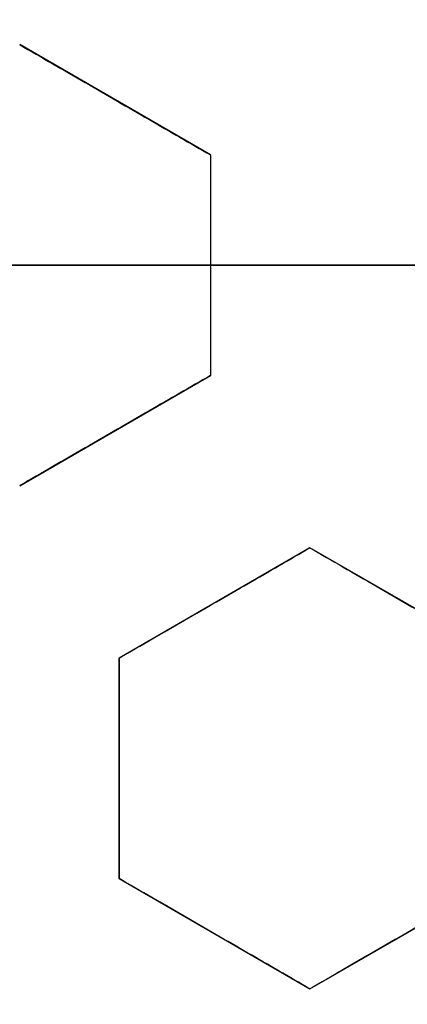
# Model space of a CAD drawing. Header units: centimetres. Extents: x -10 to 8.9, y -34.1 to -8.
# Tile 303 of 656: x -6.915 to -6.8662, y -33.2979 to -33.1742. Entities that reach past the tile are written whole.
import ezdxf

# ---------------------------------------------------------------- set-up
doc = ezdxf.new("R2010")
doc.units = ezdxf.units.CM
doc.layers.add('Default', color=7, linetype='Continuous', true_color=0x000000)

msp = doc.modelspace()

# ---------------------------------------------------------------- linework, layer by layer
at = {"layer": 'Default'}
for p, q in [((-6.890999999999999, -33.19114359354, 0.2230641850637), (-6.914999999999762, -33.17728718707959, 0.2230641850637)), ((-6.902999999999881, -33.18421539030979, 0.1964796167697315), (-6.902999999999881, -33.18421539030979, 0.2496885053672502)), ((-6.891, -33.19114359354, 0.2276230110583), (-6.891, -33.21885640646, 0.2276230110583)), ((-7.012, -33.205, 0.1625), (-6.743762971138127, -33.205, 0.1625)), ((-6.891, -33.205, 0.2010697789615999), (-6.891, -33.205, 0.2542786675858)), ((-6.915000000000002, -33.23271281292, 0.2230641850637), (-6.891000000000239, -33.21885640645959, 0.2230641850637)), ((-6.90300000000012, -33.22578460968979, 0.1964796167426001), (-6.90300000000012, -33.22578460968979, 0.249688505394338)), ((-6.878499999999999, -33.24050704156, 0.2268820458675), (-6.902499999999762, -33.25436344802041, 0.2268820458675)), ((-6.8545, -33.25436344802, 0.2355198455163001), (-6.878499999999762, -33.24050704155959, 0.2355198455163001)), ((-6.89049999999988, -33.24743524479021, 0.2002930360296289), (-6.89049999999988, -33.24743524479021, 0.2535019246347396)), ((-6.86649999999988, -33.24743524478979, 0.208956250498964), (-6.86649999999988, -33.24743524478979, 0.2621651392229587)), ((-6.902500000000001, -33.25436344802, 0.2213469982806), (-6.902500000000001, -33.28207626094, 0.2213469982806)), ((-6.902500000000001, -33.26821985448, 0.248045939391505), (-6.902500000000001, -33.26821985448, 0.1948370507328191)), ((-6.902500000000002, -33.28207626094, 0.22409247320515), (-6.878500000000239, -33.29593266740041, 0.22409247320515)), ((-6.878500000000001, -33.2959326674, 0.2325956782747), (-6.854500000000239, -33.28207626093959, 0.2325956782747)), ((-6.89050000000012, -33.28900446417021, 0.1975358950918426), (-6.89050000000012, -33.28900446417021, 0.2507447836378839)), ((-6.86650000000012, -33.28900446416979, 0.2059985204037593), (-6.86650000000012, -33.28900446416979, 0.2592074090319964))]:
    msp.add_line(p, q, dxfattribs=at)
for centre, radius, start, end in [((-6.550000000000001, -33.20500000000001, -0.845), 0.8250000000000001, 0, 180), ((-6.550000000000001, -33.20500000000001, -0.8325), 0.8249999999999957, 0, 180), ((-6.550000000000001, -33.20500000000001, -0.87), 0.8, 0, 180), ((-6.550000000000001, -33.20500000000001, -0.87), 0.7825000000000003, 0, 180), ((-6.550000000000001, -33.20500000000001, -0.9800000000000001), 0.7575000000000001, 0, 180), ((-6.550000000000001, -33.20500000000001, -0.9375), 0.7574999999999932, 0, 180), ((-6.550000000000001, -33.20500000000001, -0.53), 0.75, 0, 180), ((-6.550000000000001, -33.20500000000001, -0.1612499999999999), 0.75, 105.2299037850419, 180), ((-6.550000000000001, -33.20500000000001, 0.1625), 0.6775000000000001, 0, 180), ((-6.550000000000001, -33.20500000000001, 0.18125), 0.6724999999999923, 0, 180), ((-6.550000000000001, -33.20500000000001, -1.21), 0.67, 0, 180), ((-6.550000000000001, -33.20500000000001, -1.24), 0.6400000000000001, 0, 180), ((-6.549999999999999, -33.20500000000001, 0.2), 0.6367740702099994, 0, 180), ((-6.550000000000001, -33.20500000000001, 0.1625), 0.6231698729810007, 0, 180), ((-6.550000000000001, -33.20500000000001, 0.17875), 0.6074999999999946, 0, 180), ((-6.550000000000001, -33.20500000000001, -1.230490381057), 0.6074999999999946, 0, 180), ((-6.550000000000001, -33.20500000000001, 0.195), 0.55, 0, 180), ((-6.550000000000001, -33.20500000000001, 0.1782088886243), 0.55, 0, 180), ((-6.550000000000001, -33.20500000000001, -0.845), 0.8250000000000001, 180, 0), ((-6.550000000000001, -33.20500000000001, -0.8325), 0.8250000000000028, 180, 0), ((-6.550000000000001, -33.20500000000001, -0.87), 0.8, 180, 0), ((-6.550000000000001, -33.20500000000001, -0.9800000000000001), 0.7575000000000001, 180, 0), ((-6.550000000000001, -33.20500000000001, -0.9375), 0.7575000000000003, 180, 0), ((-6.550000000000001, -33.20500000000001, -0.1612499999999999), 0.75, 180, 243.1918899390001), ((-6.550000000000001, -33.20500000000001, 0.1625), 0.6775000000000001, 180, 0), ((-6.550000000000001, -33.20500000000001, 0.18125), 0.6724999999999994, 180, 0), ((-6.550000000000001, -33.20500000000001, -1.21), 0.67, 180, 0), ((-6.550000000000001, -33.20500000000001, -1.24), 0.6400000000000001, 180, 0), ((-6.550000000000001, -33.20500000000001, 0.2), 0.6367740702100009, 180, 0), ((-6.550000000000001, -33.20500000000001, 0.1625), 0.6231698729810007, 180, 0), ((-6.550000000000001, -33.20500000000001, 0.17875), 0.6075000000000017, 180, 0), ((-6.550000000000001, -33.20500000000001, -1.230490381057), 0.6075000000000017, 180, 0), ((-6.550000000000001, -33.20500000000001, 0.1782088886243), 0.55, 180, 0), ((-6.550000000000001, -33.20500000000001, 0.195), 0.55, 180, 0)]:
    msp.add_arc(centre, radius, start, end, dxfattribs=at)
at = {"layer": 'Default', "extrusion": (0, 0, -1)}
for centre, radius, start, end in [((6.550000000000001, -33.20500000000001, 0.82), 0.8250000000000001, 0, 180), ((6.550000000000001, -33.20500000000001, 1.03), 0.82, 0, 180), ((6.550000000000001, -33.20500000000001, 1.005), 0.795, 0, 180), ((6.550000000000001, -33.20500000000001, 1.005), 0.7825000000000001, 0, 180), ((6.550000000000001, -33.20500000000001, 0.5348786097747), 0.7584500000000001, 0, 90), ((6.550000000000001, -33.20500000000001, 0.895), 0.7575000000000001, 0, 180), ((6.550000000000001, -33.20500000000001, -0.2075), 0.75, 0, 180), ((6.550000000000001, -33.20500000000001, -0.2075), 0.7025000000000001, 0, 180), ((6.550000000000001, -33.20500000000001, -0.1825), 0.6775000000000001, 0, 180), ((6.550000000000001, -33.20500000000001, -0.1725), 0.6774999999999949, 0, 180), ((6.550000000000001, -33.20500000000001, -0.2), 0.6725, 0, 180), ((6.550000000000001, -33.20500000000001, -0.1625), 0.6725, 0, 180), ((6.550000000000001, -33.20500000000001, -0.2), 0.6367740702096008, 0, 180), ((6.550000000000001, -33.20500000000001, -0.1809807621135), 0.6125, 0, 180), ((6.550000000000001, -33.20500000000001, -0.195), 0.6075000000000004, 0, 180), ((6.550000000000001, -33.20500000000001, -0.1625), 0.6075, 0, 180), ((6.550000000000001, -33.20500000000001, 1.24), 0.6075, 0, 180), ((6.550000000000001, -33.20500000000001, 1.220980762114), 0.6075, 0, 180), ((6.550000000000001, -33.20500000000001, -0.18660444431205), 0.5499999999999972, 0, 180), ((6.550000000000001, -33.20500000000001, 0.82), 0.8250000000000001, 180, 0), ((6.550000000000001, -33.20500000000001, 1.03), 0.82, 180, 0), ((6.550000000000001, -33.20500000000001, 1.005), 0.7950000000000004, 180, 0), ((6.550000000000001, -33.20500000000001, 0.87), 0.7825000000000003, 180, 0), ((6.550000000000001, -33.20500000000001, 1.005), 0.7825000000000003, 180, 0), ((6.550000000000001, -33.20500000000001, 0.895), 0.7575000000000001, 180, 0), ((6.550000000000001, -33.20500000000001, 0.53), 0.75, 180, 0), ((6.550000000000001, -33.20500000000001, -0.2075), 0.75, 180, 0), ((6.550000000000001, -33.20500000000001, -0.2075), 0.7025000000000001, 180, 0), ((6.550000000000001, -33.20500000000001, -0.1825), 0.6775000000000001, 180, 0), ((6.550000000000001, -33.20500000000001, -0.1725), 0.677500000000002, 180, 0), ((6.550000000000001, -33.20500000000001, -0.1625), 0.6724999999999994, 180, 0), ((6.550000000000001, -33.20500000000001, -0.2), 0.6724999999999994, 180, 0), ((6.550000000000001, -33.20500000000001, -0.2), 0.6367740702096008, 180, 0), ((6.550000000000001, -33.20500000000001, -0.1809807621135), 0.6125, 180, 0), ((6.550000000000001, -33.20500000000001, -0.1625), 0.6075000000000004, 180, 0), ((6.550000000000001, -33.20500000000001, -0.195), 0.6075000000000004, 180, 0), ((6.550000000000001, -33.20500000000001, 1.220980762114), 0.6075, 180, 0), ((6.550000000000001, -33.20500000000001, 1.24), 0.6075000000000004, 180, 0), ((6.550000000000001, -33.20500000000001, -0.18660444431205), 0.5500000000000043, 180, 0)]:
    msp.add_arc(centre, radius, start, end, dxfattribs=at)
at = {"layer": 'Default', "extrusion": (1.442934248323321e-05, 0, 0.999999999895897)}
msp.add_arc((-6.54999489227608, -33.20500000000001, -0.5349840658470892), 0.7584473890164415, 180, 251.9723281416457, dxfattribs=at)
at = {"layer": 'Default', "extrusion": (0, -1, 0)}
msp.add_arc((-6.550000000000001, -2.31, 33.20500000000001), 1.215, 104.7216537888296, 108.9374134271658, dxfattribs=at)
at = {"layer": 'Default'}
for points, knots in [([(-6.550000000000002, -32.446549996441, -0.5799126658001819), (-6.550047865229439, -32.44654999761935, -0.5799116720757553), (-6.571006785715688, -32.44655250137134, -0.5794765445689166), (-6.612872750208, -32.44829633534, -0.5786057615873), (-6.674918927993, -32.45603721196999, -0.5772854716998), (-6.73625711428, -32.46888455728, -0.5759548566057), (-6.79640070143, -32.48677663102, -0.5746227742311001), (-6.854860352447, -32.50957309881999, -0.5732963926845), (-6.911248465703, -32.5371245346, -0.5719987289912), (-6.965137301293, -32.56921940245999, -0.5706876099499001), (-7.016181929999, -32.6056398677, -0.5693725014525), (-7.064129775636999, -32.64622118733, -0.5680666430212), (-7.108588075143, -32.69066545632, -0.5667649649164), (-7.149145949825, -32.73854385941, -0.5654509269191), (-7.185618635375, -32.78961014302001, -0.5641201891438), (-7.217795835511, -32.84359440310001, -0.5627855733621), (-7.245390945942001, -32.90006619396, -0.561453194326), (-7.268139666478, -32.95834975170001, -0.5601422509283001), (-7.286110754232, -33.0187205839, -0.5588404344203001), (-7.298931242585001, -33.07989040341, -0.5575308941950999), (-7.306716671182, -33.142206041, -0.5562150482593), (-7.308450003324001, -33.18405507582, -0.5553479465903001), (-7.308450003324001, -33.20499956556, -0.5549157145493)], [11.92488913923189, 11.92488913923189, 11.92488913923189, 11.92488913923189, 11.92632594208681, 12.55402730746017, 13.18172867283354, 13.8094300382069, 14.43713140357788, 15.06483276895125, 15.69253413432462, 16.32023549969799, 16.94793686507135, 17.57563823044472, 18.2033395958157, 18.83104096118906, 19.45874232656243, 20.0864436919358, 20.71414505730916, 21.34184642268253, 21.96954778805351, 22.59724915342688, 23.22495051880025, 23.85265188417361, 23.85265188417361, 23.85265188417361, 23.85265188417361]), ([(-7.25390305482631, -33.56840902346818, -0.8199977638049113), (-7.239970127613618, -33.59537958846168, -0.8193732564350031), (-7.197884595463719, -33.66655691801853, -0.8176865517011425), (-7.113620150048, -33.76862670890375, -0.81511924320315), (-6.994860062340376, -33.866663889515, -0.8121318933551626), (-6.8551972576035, -33.941825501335, -0.8088691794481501), (-6.7032925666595, -33.98743246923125, -0.8056064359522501), (-6.549994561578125, -34.002084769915, -0.8026191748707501), (-6.3966967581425, -33.98743035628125, -0.7996319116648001), (-6.2447926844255, -33.94182142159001, -0.7963691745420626), (-6.105130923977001, -33.86665750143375, -0.7931064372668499), (-5.986372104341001, -33.768620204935, -0.7901191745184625), (-5.888336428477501, -33.64986004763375, -0.78713191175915), (-5.813174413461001, -33.510197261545, -0.7838691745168), (-5.7675675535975, -33.358292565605, -0.7806064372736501), (-5.757116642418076, -33.24895133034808, -0.7784757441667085), (-5.757895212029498, -33.19070947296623, -0.7773408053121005), (-5.758086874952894, -33.18356754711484, -0.7772014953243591)], [9.214509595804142, 9.214509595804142, 9.214509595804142, 9.214509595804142, 10.15353266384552, 11.77663579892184, 13.3997389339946, 15.02284206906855, 16.64594520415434, 18.26904833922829, 19.89215147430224, 21.5152546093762, 23.13835774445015, 24.7614608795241, 26.38456401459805, 28.00766714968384, 29.63077028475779, 31.25387341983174, 31.48074763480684, 31.48074763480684, 31.48074763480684, 31.48074763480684]), ([(-7.106978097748, -33.74388811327, -0.7599999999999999), (-7.092222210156, -33.75913934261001, -0.7595840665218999), (-7.061456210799, -33.78842967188, -0.7587546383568), (-7.011855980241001, -33.8284314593, -0.7574640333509), (-6.959138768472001, -33.86422929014, -0.7561495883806), (-6.903661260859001, -33.8955805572, -0.7548164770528), (-6.845798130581, -33.92227348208, -0.7534746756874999), (-6.785940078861, -33.94412789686, -0.7521330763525), (-6.724491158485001, -33.96099638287, -0.7508004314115), (-6.661867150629, -33.97276520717, -0.7494871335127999), (-6.598488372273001, -33.97935553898, -0.7481967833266), (-6.534783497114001, -33.98072302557, -0.7469575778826), (-6.471175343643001, -33.97685787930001, -0.7456906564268), (-6.408099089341, -33.96778569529, -0.7443887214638), (-6.345979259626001, -33.95356760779, -0.7430648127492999), (-6.285235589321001, -33.93429948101, -0.7417267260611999), (-6.226278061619, -33.91011135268, -0.7403838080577), (-6.169504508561, -33.88116649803, -0.7390450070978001), (-6.115297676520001, -33.84765987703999, -0.7377194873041), (-6.064025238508, -33.80981942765, -0.7364157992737), (-6.01602695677, -33.76789486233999, -0.7351442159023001), (-5.971638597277, -33.72218061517, -0.7339075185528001), (-5.931146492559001, -33.67297253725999, -0.7326198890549), (-5.89482990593, -33.62060801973, -0.7313083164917), (-5.862932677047, -33.56543920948, -0.7299767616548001), (-5.835670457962, -33.50783861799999, -0.7286354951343), (-5.813227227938, -33.44819500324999, -0.7272933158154), (-5.795754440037, -33.38691081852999, -0.7259590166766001), (-5.783370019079, -33.32440000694, -0.7246429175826), (-5.776444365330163, -33.26360356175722, -0.7234004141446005), (-5.775000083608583, -33.22369004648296, -0.7226183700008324), (-5.77500001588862, -33.20499999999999, -0.7222512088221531)], [-30.59397759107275, -30.59397759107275, -30.59397759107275, -30.59397759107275, -29.95660305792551, -29.31922852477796, -28.68185399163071, -28.04447945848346, -27.40710492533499, -26.76973039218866, -26.13235585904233, -25.49498132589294, -24.85760679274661, -24.22023225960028, -23.5828577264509, -22.94548319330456, -22.30810866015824, -21.67073412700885, -21.03335959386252, -20.39598506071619, -19.7586105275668, -19.12123599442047, -18.48386146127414, -17.84648692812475, -17.20911239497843, -16.57173786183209, -15.93436332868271, -15.29698879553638, -14.65961426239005, -14.02223972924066, -13.38486519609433, -12.747490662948, -12.18619863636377, -12.18619863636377, -12.18619863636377, -12.18619863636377])]:
    msp.add_open_spline(points, degree=3, knots=knots, dxfattribs=at)
for points, degree in [([(-6.915000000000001, -33.17728718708, 0.1919521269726), (-6.912204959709, -33.17890090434, 0.1930109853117), (-6.906700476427, -33.18207891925, 0.1950904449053), (-6.898704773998, -33.1866952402, 0.1980936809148), (-6.893540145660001, -33.18967703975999, 0.2000219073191), (-6.891, -33.19114359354, 0.2009673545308)], 3), ([(-6.915000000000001, -33.17728718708, 0.2451610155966), (-6.912206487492, -33.17890002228, 0.2462192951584), (-6.906704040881, -33.18207686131, 0.2482979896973), (-6.898708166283, -33.18669328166, 0.2513013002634), (-6.893541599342, -33.18967620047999, 0.2532302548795), (-6.891, -33.19114359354, 0.2541762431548)], 3), ([(-6.891, -33.19114359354, 0.2541762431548), (-6.891, -33.19114359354, 0.2275717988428), (-6.891, -33.19114359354, 0.2009673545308)], 2), ([(-6.891, -33.19114359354, 0.2009673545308), (-6.891, -33.19268288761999, 0.2009901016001), (-6.891, -33.19576168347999, 0.2010280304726), (-6.891, -33.20038078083, 0.2010621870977), (-6.891, -33.20346022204, 0.2010697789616), (-6.891, -33.20500000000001, 0.2010697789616)], 3), ([(-6.891, -33.19114359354, 0.2541762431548), (-6.891, -33.1926828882, 0.2541989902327), (-6.891, -33.19576168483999, 0.2542369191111), (-6.891, -33.20038078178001, 0.2542710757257), (-6.891, -33.20346022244, 0.2542786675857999), (-6.891, -33.20500000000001, 0.2542786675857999)], 3), ([(-7.308450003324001, -33.20499956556, -0.5549157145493), (-7.308450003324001, -33.22490475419, -0.5544997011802), (-7.306880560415, -33.26469775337, -0.553665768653), (-7.299863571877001, -33.32389414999, -0.5524131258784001), (-7.288206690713, -33.38244357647, -0.5511466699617), (-7.271977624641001, -33.43990285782, -0.549878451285), (-7.251351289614, -33.49574009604, -0.5486153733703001), (-7.226440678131, -33.54976087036, -0.547370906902), (-7.197224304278, -33.60190734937, -0.5461333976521), (-7.164090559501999, -33.65145511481, -0.5448796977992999), (-7.127153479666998, -33.6982810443, -0.543635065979), (-7.086621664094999, -33.74209673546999, -0.5423988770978), (-7.042751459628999, -33.78260143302, -0.5411577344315), (-6.996098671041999, -33.81934273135, -0.5399058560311), (-6.946655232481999, -33.85237155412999, -0.5386425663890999), (-6.894703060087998, -33.88147155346, -0.537379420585), (-6.840537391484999, -33.90643018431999, -0.5361156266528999), (-6.803586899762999, -33.92007981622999, -0.5352955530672), (-6.784724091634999, -33.92621305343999, -0.5348861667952)], 3), ([(-6.891, -33.20500000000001, 0.2542786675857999), (-6.8785, -33.20500000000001, 0.25882829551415), (-6.866, -33.20500000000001, 0.2633779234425)], 2), ([(-6.866, -33.20500000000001, 0.2101690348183), (-6.8785, -33.20500000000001, 0.20561940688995), (-6.891, -33.20500000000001, 0.2010697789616)], 2), ([(-6.891, -33.20500000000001, 0.2010697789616), (-6.891, -33.20653977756, 0.2010697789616), (-6.891, -33.20961921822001, 0.2010621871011), (-6.891, -33.21423831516, 0.2010280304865), (-6.891, -33.21731711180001, 0.2009901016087), (-6.891, -33.21885640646, 0.2009673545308)], 3), ([(-6.891, -33.20500000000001, 0.2542786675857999), (-6.891, -33.20653977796, 0.2542786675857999), (-6.891, -33.20961921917, 0.2542710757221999), (-6.891, -33.21423831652, 0.2542369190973), (-6.891, -33.21731711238, 0.2541989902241), (-6.891, -33.21885640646, 0.2541762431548)], 3), ([(-6.891, -33.21885640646, 0.2009673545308), (-6.893541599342, -33.22032379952, 0.2000213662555), (-6.898708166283, -33.22330671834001, 0.1980924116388), (-6.90670404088, -33.22792313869, 0.1950891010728), (-6.912206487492, -33.23109997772, 0.1930104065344), (-6.915000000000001, -33.23271281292, 0.1919521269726)], 3), ([(-6.891, -33.21885640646, 0.2541762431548), (-6.893540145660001, -33.22032296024, 0.2532307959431), (-6.898704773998, -33.2233047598, 0.2513025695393), (-6.906700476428, -33.22792108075, 0.2482993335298), (-6.912204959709, -33.23109909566, 0.2462198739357), (-6.915000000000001, -33.23271281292, 0.2451610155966)], 3), ([(-6.891, -33.21885640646, 0.2541762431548), (-6.891, -33.21885640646, 0.2275717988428), (-6.891, -33.21885640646, 0.2009673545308)], 2), ([(-6.902500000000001, -33.25436344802, 0.1956322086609), (-6.899712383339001, -33.25275401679, 0.1967182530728), (-6.894217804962, -33.24958172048, 0.1988544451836), (-6.886221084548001, -33.2449648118, 0.2019499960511), (-6.881047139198, -33.24197763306, 0.2039437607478), (-6.8785, -33.24050704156, 0.2049229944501)], 3), ([(-6.902500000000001, -33.25436344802, 0.2488410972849), (-6.899714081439, -33.25275499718, 0.2499264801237), (-6.894221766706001, -33.24958400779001, 0.252061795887), (-6.886224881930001, -33.24496700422, 0.2551574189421), (-6.881048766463, -33.24197857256, 0.2571520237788), (-6.8785, -33.24050704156, 0.2581318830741)], 3), ([(-6.8785, -33.24050704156, 0.2581318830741), (-6.8785, -33.24050704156, 0.2315274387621), (-6.8785, -33.24050704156, 0.2049229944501)], 2), ([(-6.8785, -33.24050704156, 0.2049229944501), (-6.875690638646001, -33.24212902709, 0.2058761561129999), (-6.870167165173, -33.24531800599, 0.2077380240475), (-6.862186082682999, -33.24992588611, 0.2103926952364), (-6.857032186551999, -33.25290148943, 0.212083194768), (-6.854499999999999, -33.25436344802, 0.2129078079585)], 3), ([(-6.8785, -33.24050704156, 0.2581318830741), (-6.875687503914, -33.24213083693, 0.2590861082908), (-6.870159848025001, -33.24532223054, 0.2609493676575), (-6.86217907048, -33.24992993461, 0.2636038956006), (-6.857029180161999, -33.25290322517, 0.2652930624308), (-6.854499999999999, -33.25436344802, 0.2661166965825)], 3), ([(-6.902500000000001, -33.25436344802, 0.1956322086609), (-6.902500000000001, -33.25436344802, 0.2222366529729), (-6.902500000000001, -33.25436344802, 0.2488410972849)], 2), ([(-6.902500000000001, -33.28207626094, 0.1938528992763), (-6.902500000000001, -33.27900127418, 0.1940919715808), (-6.902500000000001, -33.27284853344, 0.1945430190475), (-6.902500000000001, -33.26361144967, 0.1951367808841), (-6.902500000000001, -33.25744711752, 0.195476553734), (-6.902500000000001, -33.25436344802, 0.1956322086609)], 3), ([(-6.902500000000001, -33.28207626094, 0.2470617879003), (-6.902500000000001, -33.27900099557, 0.2473008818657), (-6.902500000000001, -33.27284788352, 0.24775195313), (-6.902500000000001, -33.26361084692, 0.2483457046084), (-6.902500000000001, -33.25744685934, 0.2486854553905), (-6.902500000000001, -33.25436344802, 0.2488410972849)], 3), ([(-6.902500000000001, -33.28207626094, 0.2470617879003), (-6.902500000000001, -33.28207626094, 0.2204573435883), (-6.902500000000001, -33.28207626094, 0.1938528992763)], 2), ([(-6.8785, -33.2959326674, 0.2011231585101), (-6.881070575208, -33.29444854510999, 0.2003655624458), (-6.886275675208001, -33.29144337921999, 0.1988171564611), (-6.894262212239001, -33.28683234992, 0.1963981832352), (-6.899731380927, -33.2836747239, 0.1947130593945), (-6.902500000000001, -33.28207626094, 0.1938528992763)], 3), ([(-6.8785, -33.2959326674, 0.254332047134), (-6.881073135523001, -33.29444706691, 0.2535736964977), (-6.886281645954, -33.29143993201, 0.2520242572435), (-6.894268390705, -33.28682878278, 0.2496051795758), (-6.899734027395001, -33.28367319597, 0.2479211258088), (-6.902500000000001, -33.28207626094, 0.2470617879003)], 3), ([(-6.854499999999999, -33.28207626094, 0.2108593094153), (-6.857071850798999, -33.28356111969, 0.2098192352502), (-6.862278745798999, -33.28656732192, 0.2077112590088), (-6.870277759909, -33.29118555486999, 0.2044662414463), (-6.875738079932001, -33.2943380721, 0.2022468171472), (-6.8785, -33.2959326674, 0.2011231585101)], 3), ([(-6.854499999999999, -33.28207626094, 0.2640681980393), (-6.857070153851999, -33.28356013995, 0.2630288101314), (-6.862274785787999, -33.2865650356, 0.2609217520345), (-6.870273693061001, -33.29118320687, 0.2576767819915), (-6.875736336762, -33.29433706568, 0.2554564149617), (-6.8785, -33.2959326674, 0.254332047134)], 3), ([(-6.8785, -33.2959326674, 0.254332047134), (-6.8785, -33.2959326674, 0.22772760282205), (-6.8785, -33.2959326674, 0.2011231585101)], 2)]:
    msp.add_open_spline(points, degree=degree, dxfattribs=at)

doc.saveas('drawing.dxf')
